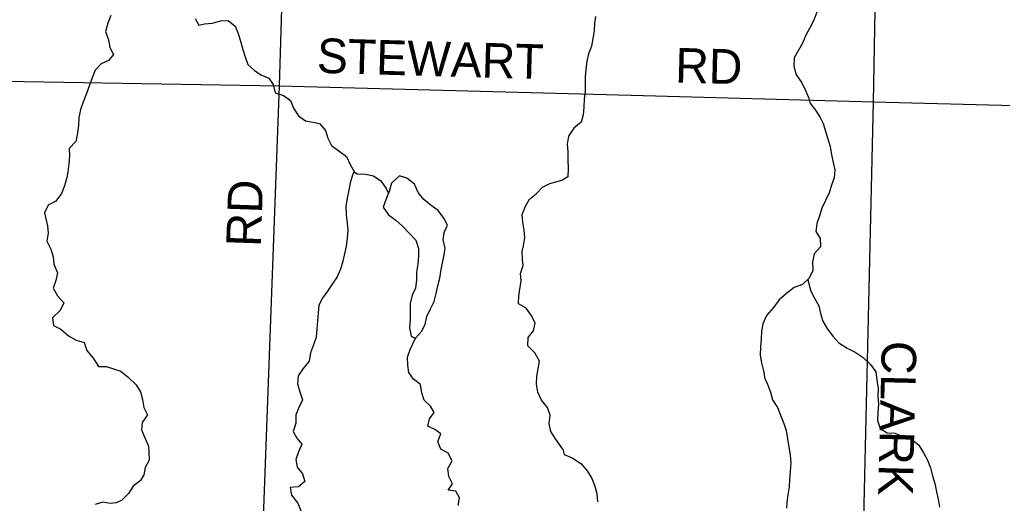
# Model space of a CAD drawing. Extents: x 1857828 to 2277390, y 930619 to 1324581.
# Drawn here: x 2032758 to 2041263, y 1120462 to 1124647 of the extents above; entities that cross this region are included whole.
import ezdxf

# ---------------------------------------------------------------- set-up
doc = ezdxf.new("R2010")
doc.units = 0
for name, color, linetype in [('GM_X_Minor_Lake', 7, 'Continuous'), ('GM_X_Minor_River', 7, 'Continuous'), ('GM_X_Township_Road', 7, 'Continuous'), ('GM_X_Township_Road_Text', 7, 'Continuous')]:
    doc.layers.add(name, color=color, linetype=linetype)

msp = doc.modelspace()

# ---------------------------------------------------------------- linework, layer by layer
at = {"layer": 'GM_X_Minor_Lake'}
for points in [[(2036045.4, 1123296.8), (2035975.1, 1123232.5), (2035957, 1123160.2), (2035928.9, 1123097.9), (2035904.8, 1123025.6), (2035951.1, 1122959.4), (2036013.5, 1122913.3), (2036069.8, 1122859.1), (2036130.1, 1122799), (2036186.4, 1122740.8), (2036210.6, 1122668.5), (2036210.6, 1122600.3), (2036204.6, 1122532), (2036192.6, 1122463.8), (2036192.7, 1122395.5), (2036184.7, 1122325.2), (2036154.5, 1122263), (2036138.5, 1122192.7), (2036138.5, 1122124.5), (2036136.6, 1122052.2), (2036132.6, 1121979.9), (2036146.7, 1121907.7)], [(2036045.4, 1123296.8), (2035975.1, 1123232.5), (2035957, 1123160.2), (2035928.9, 1123097.9), (2035904.8, 1123025.6), (2035951.1, 1122959.4), (2036013.5, 1122913.3), (2036069.8, 1122859.1), (2036130.1, 1122799), (2036186.4, 1122740.8), (2036210.6, 1122668.5), (2036210.6, 1122600.3), (2036204.6, 1122532), (2036192.6, 1122463.8), (2036192.7, 1122395.5), (2036184.7, 1122325.2), (2036154.5, 1122263), (2036138.5, 1122192.7), (2036138.5, 1122124.5), (2036136.6, 1122052.2), (2036132.6, 1121979.9), (2036146.7, 1121907.7)], [(2036146.7, 1121907.7), (2036184.9, 1121891.6), (2036235.1, 1121947.9), (2036267.2, 1122010.1), (2036281.3, 1122078.4), (2036313.4, 1122146.7), (2036345.5, 1122208.9), (2036363.6, 1122277.2), (2036375.6, 1122345.4), (2036393.7, 1122409.7), (2036405.7, 1122486), (2036417.7, 1122542.2), (2036431.8, 1122610.5), (2036439.8, 1122670.7), (2036423.6, 1122741), (2036431.7, 1122805.2), (2036459.8, 1122869.5), (2036429.6, 1122929.7), (2036379.3, 1122995.9), (2036318.9, 1123038), (2036254.6, 1123092.2), (2036206.3, 1123152.3), (2036174.1, 1123222.6), (2036109.8, 1123274.7), (2036045.4, 1123296.8)], [(2036147.7, 1121907.2), (2036184.9, 1121891.6), (2036235.1, 1121947.9), (2036267.2, 1122010.1), (2036281.3, 1122078.4), (2036313.4, 1122146.7), (2036345.5, 1122208.9), (2036363.6, 1122277.2), (2036375.6, 1122345.4), (2036393.7, 1122409.7), (2036405.7, 1122486), (2036417.7, 1122542.2), (2036431.8, 1122610.5), (2036439.8, 1122670.7), (2036423.6, 1122741), (2036431.7, 1122805.2), (2036459.8, 1122869.5), (2036429.6, 1122929.7), (2036379.3, 1122995.9), (2036318.9, 1123038), (2036254.6, 1123092.2), (2036206.3, 1123152.3), (2036174.1, 1123222.6), (2036109.8, 1123274.7), (2036045.4, 1123296.8)]]:
    msp.add_lwpolyline(points, dxfattribs=at)
at = {"layer": 'GM_X_Minor_River'}
for points in [[(2039656, 1124711.2), (2039630.4, 1124642.7), (2039596.7, 1124576.2), (2039563.1, 1124511.7), (2039531.5, 1124445.2), (2039495.8, 1124378.6), (2039460.2, 1124316.1), (2039456.7, 1124247.8), (2039475.3, 1124175.6), (2039528.1, 1124101.7), (2039558.7, 1124035.6), (2039585.3, 1123973.5)], [(2033545.8, 1124682.2), (2033519.7, 1124615.9), (2033501.7, 1124543.6), (2033527.8, 1124473.4), (2033537.9, 1124405.1), (2033570.1, 1124346.9), (2033525.9, 1124294.7), (2033463.6, 1124264.5), (2033411.4, 1124210.3), (2033385.3, 1124144), (2033361.2, 1124079.8), (2033337.1, 1124007.5), (2033309, 1123941.2), (2033284.9, 1123868.9), (2033268.9, 1123796.6), (2033266.9, 1123732.4), (2033256.9, 1123664.1), (2033244.9, 1123591.8), (2033186.6, 1123533.6), (2033188.7, 1123465.3), (2033182.7, 1123399.1), (2033174.6, 1123330.8), (2033166.6, 1123280.6), (2033146.6, 1123208.3), (2033118.5, 1123142.1), (2033070.3, 1123075.8), (2033003.9, 1123041.6), (2032971.8, 1122975.3), (2032983.9, 1122925.1), (2033000, 1122862.9), (2033004.1, 1122798.7), (2032994.1, 1122730.4), (2033026.3, 1122660.2), (2033048.4, 1122596), (2033052.5, 1122531.7), (2033084.7, 1122457.5), (2033070.6, 1122391.2), (2033048.6, 1122324.9), (2033084.8, 1122256.7), (2033141.1, 1122196.5), (2033109, 1122130.3), (2033042.7, 1122068), (2033050.7, 1121999.7), (2033115.1, 1121969.7), (2033179.5, 1121911.5), (2033245.8, 1121873.4), (2033316.2, 1121853.4), (2033340.3, 1121785.1), (2033394.7, 1121718.9), (2033438.9, 1121646.7), (2033507.3, 1121646.8), (2033569.6, 1121626.7), (2033634, 1121604.7), (2033698.3, 1121550.5), (2033764.7, 1121488.4), (2033802.9, 1121426.2), (2033821, 1121359.9), (2033831.1, 1121291.7), (2033865.3, 1121229.5), (2033819.1, 1121163.2), (2033813.1, 1121097), (2033845.3, 1121024.7), (2033871.5, 1120956.5), (2033875.6, 1120906.3), (2033879.6, 1120836.1), (2033843.5, 1120773.8), (2033831.4, 1120709.5), (2033803.3, 1120659.3), (2033741, 1120611.1), (2033700.9, 1120548.9), (2033642.6, 1120488.6), (2033592.4, 1120466.5), (2033540.1, 1120460.4), (2033477.8, 1120472.4), (2033411.4, 1120452.3)], [(2034277.6, 1124656.6), (2034307.8, 1124600.4), (2034358, 1124612.5), (2034426.4, 1124616.6), (2034494.7, 1124636.7), (2034563.1, 1124638.8), (2034623.4, 1124590.6), (2034647.6, 1124526.4), (2034669.7, 1124460.1), (2034687.9, 1124387.9), (2034710, 1124325.7), (2034732.2, 1124259.4), (2034788.5, 1124209.3), (2034844.8, 1124169.2), (2034913.1, 1124141.1), (2034951.4, 1124084.9), (2034969.5, 1124012.7), (2035039.9, 1123990.6), (2035102.2, 1123946.5), (2035128.4, 1123882.3), (2035170.6, 1123814.1), (2035231, 1123772), (2035281.2, 1123764), (2035353.6, 1123750), (2035403.9, 1123687.8), (2035426.1, 1123621.5), (2035456.2, 1123559.3), (2035520.6, 1123511.2), (2035585, 1123463.1), (2035619.2, 1123394.8), (2035655.4, 1123328.6)], [(2037742.1, 1124675.9), (2037732.5, 1124615.6), (2037729, 1124551.3), (2037719.5, 1124482.9), (2037708, 1124418.6), (2037680.3, 1124352.1), (2037666.8, 1124287.7), (2037657.3, 1124215.3), (2037651.7, 1124153), (2037652.2, 1124088.8), (2037650.7, 1124024.4), (2037643.2, 1123958.1), (2037639.7, 1123889.8), (2037634.2, 1123823.5), (2037616.6, 1123759.1), (2037554.8, 1123708.4), (2037509.1, 1123639.8), (2037497.6, 1123571.4), (2037502.1, 1123503.2), (2037502.7, 1123430.9), (2037505.2, 1123358.6), (2037501.8, 1123286.2), (2037450.9, 1123256.7)], [(2039585.3, 1123973.5), (2039597.7, 1123927.4), (2039646.4, 1123865.4), (2039687.1, 1123799.4), (2039711.6, 1123749.4), (2039732.2, 1123681.2), (2039752.8, 1123617.1), (2039773.4, 1123549), (2039784, 1123476.7), (2039798.5, 1123410.5), (2039813.1, 1123348.4), (2039805.6, 1123280), (2039784, 1123215.6), (2039764.4, 1123149.2), (2039730.8, 1123082.6), (2039701.1, 1123016.2), (2039679.6, 1122949.7), (2039656, 1122883.3), (2039648.5, 1122814.9), (2039685.1, 1122754.9), (2039687.6, 1122682.6), (2039633.9, 1122622), (2039620.4, 1122549.6), (2039622.9, 1122477.3), (2039591.3, 1122410.8), (2039531.5, 1122356.2), (2039461.4, 1122329.6), (2039395.5, 1122276.9), (2039331.6, 1122224.2), (2039282, 1122157.6), (2039222.2, 1122086.9), (2039188.6, 1122016.3), (2039179.1, 1121952), (2039175.6, 1121883.7), (2039168.1, 1121817.4), (2039166.6, 1121745.1), (2039179.2, 1121676.8), (2039195.8, 1121608.7), (2039206.3, 1121542.4), (2039228.8, 1121492.4), (2039255.5, 1121424.3), (2039274, 1121358.1), (2039316.7, 1121292.1), (2039343.4, 1121224), (2039370, 1121153.9), (2039390.6, 1121091.8), (2039403.2, 1121019.6), (2039413.8, 1120949.4), (2039426.3, 1120883.2), (2039432.9, 1120808.9), (2039425.4, 1120740.6), (2039420, 1120668.2), (2039416.4, 1120603.9), (2039404.9, 1120535.6), (2039397.4, 1120471.2), (2039393.7, 1120421)], [(2035652.3, 1123334.2), (2035637.3, 1123302.5), (2035619.3, 1123236.2), (2035607.2, 1123172), (2035591.2, 1123103.7), (2035581.2, 1123031.4), (2035583.2, 1122959.2), (2035591.3, 1122886.9), (2035597.4, 1122824.7), (2035593.4, 1122754.4), (2035583.4, 1122686.1), (2035555.3, 1122557.6), (2035533.2, 1122489.4), (2035505.1, 1122421.1), (2035460.9, 1122358.8), (2035422.8, 1122298.6), (2035376.5, 1122234.3), (2035346.4, 1122174.1), (2035342.4, 1122109.8), (2035334.4, 1122041.6), (2035328.4, 1121971.3), (2035324.5, 1121899), (2035300.4, 1121832.8), (2035274.3, 1121764.5), (2035264.3, 1121692.2), (2035212, 1121627.9), (2035167.8, 1121565.7), (2035161.8, 1121495.4), (2035182, 1121427.2), (2035206.1, 1121358.9), (2035174, 1121292.7), (2035147.9, 1121228.4), (2035148, 1121156.1), (2035125.9, 1121083.9), (2035156.1, 1121025.7), (2035200.3, 1120973.5), (2035170.2, 1120907.2), (2035148.1, 1120841), (2035158.2, 1120774.8), (2035206.5, 1120716.6), (2035226.6, 1120650.3), (2035170.4, 1120606.1), (2035098, 1120598.1), (2035110.1, 1120533.8), (2035164.4, 1120463.6), (2035194.6, 1120391.4)], [(2035655.4, 1123328.6), (2035677.5, 1123314.6), (2035749.9, 1123310.6), (2035820.2, 1123294.6), (2035882.6, 1123252.5), (2035928.9, 1123186.3), (2035949.1, 1123144.3)], [(2037457.6, 1120931.6), (2037395.6, 1121019.3), (2037355.3, 1121083.5), (2037339.2, 1121153.7), (2037349.2, 1121226), (2037325.1, 1121292.2), (2037274.8, 1121356.4), (2037242.6, 1121424.7), (2037230.5, 1121492.9), (2037234.5, 1121563.2), (2037246.5, 1121627.4), (2037256.5, 1121693.7), (2037216.2, 1121763.9), (2037155.9, 1121824.1), (2037157.9, 1121896.3), (2037206.1, 1121954.6), (2037218.1, 1122024.9), (2037185.9, 1122091.1), (2037141.7, 1122151.3), (2037075.3, 1122189.4), (2037079.3, 1122257.6), (2037099.3, 1122386.1), (2037091.2, 1122452.4), (2037115.3, 1122520.6), (2037109.3, 1122570.8), (2037107.2, 1122641.1), (2037117.2, 1122691.3), (2037129.3, 1122759.6), (2037125.2, 1122825.8), (2037111.1, 1122896.1), (2037107, 1122960.3), (2037135.2, 1123032.6), (2037169.3, 1123092.8), (2037227.6, 1123139.1), (2037281.8, 1123199.3), (2037346.1, 1123229.5), (2037450.9, 1123258.1)], [(2039578.4, 1122399), (2039587.7, 1122360.6), (2039604.2, 1122298.4), (2039636.8, 1122238.4), (2039673.5, 1122170.3), (2039690.1, 1122106.2), (2039708.7, 1122038), (2039749.4, 1121970), (2039798.1, 1121906.1), (2039848.7, 1121850.2), (2039919.4, 1121804.5), (2039987.9, 1121770.8), (2040056.6, 1121723.1), (2040121.3, 1121663.2), (2040168, 1121601.3), (2040176.6, 1121529.1), (2040187.2, 1121456.8), (2040183.7, 1121388.5), (2040190.2, 1121318.2), (2040184.7, 1121251.9), (2040183.3, 1121179.6), (2040203.9, 1121109.5), (2040264.4, 1121073.7), (2040332.7, 1121070.2), (2040403.3, 1121040.5), (2040471.7, 1121022.9), (2040538.4, 1120965.1), (2040579.1, 1120899.1), (2040615.7, 1120837.1), (2040640.3, 1120769), (2040656.9, 1120700.8), (2040677.5, 1120634.7), (2040692.1, 1120562.5), (2040706.7, 1120498.3), (2040717.3, 1120430.1)], [(2036553.6, 1120442.6), (2036565.6, 1120510.8), (2036533.4, 1120569), (2036465, 1120577), (2036505.2, 1120631.2), (2036473, 1120695.4), (2036462.9, 1120763.7), (2036501.1, 1120829.9), (2036464.9, 1120896.1), (2036402.5, 1120932.2), (2036376.3, 1120996.5), (2036402.5, 1121062.7), (2036352.2, 1121100.8), (2036289.8, 1121128.9), (2036303.9, 1121193.1), (2036346.1, 1121249.4), (2036313.9, 1121303.5), (2036257.5, 1121355.7), (2036237.4, 1121419.9), (2036227.3, 1121490.2), (2036165, 1121536.3), (2036124.7, 1121594.5), (2036116.7, 1121658.7), (2036114.6, 1121727), (2036138.7, 1121793.2), (2036184.5, 1121892.4)], [(2037457.6, 1120931.6), (2037470.1, 1120883.7), (2037540.6, 1120856.1), (2037613.2, 1120808.4), (2037670, 1120744.5), (2037708.6, 1120678.5), (2037735.3, 1120612.4), (2037751.8, 1120546.2), (2037758.4, 1120474)]]:
    msp.add_lwpolyline(points, dxfattribs=at)
at = {"layer": 'GM_X_Township_Road'}
for points in [[(2034811.6, 1118785.7), (2035005.7, 1124074.3), (2035183.4, 1129895.5)], [(2040146.2, 1123934.9), (2040178.6, 1125682.4), (2040187.8, 1126180.5), (2040194.4, 1126441.7), (2040194, 1126516), (2040189.3, 1126632.5), (2040186.9, 1126702.7), (2040184.6, 1126757), (2040183.7, 1126921.7), (2040192.2, 1127186.8), (2040204.3, 1127536.4), (2040266.5, 1129791.1)], [(2031941.5, 1124125.8), (2035005.7, 1124074.3), (2038049.6, 1123993.1), (2040146.2, 1123934.9)], [(2040338.6, 1118664), (2040316, 1118758.3), (2040252.4, 1118984.9), (2040137.8, 1119384), (2040105, 1119496.3), (2040082.4, 1119576.5), (2040068.1, 1119630.6), (2040057.7, 1119688.8), (2040055.2, 1119779.2), (2040058.2, 1119961.9), (2040064.1, 1120329.5), (2040146.2, 1123934.9)], [(2040146.2, 1123934.9), (2040146.2, 1123934.9), (2045471.6, 1123799.2)]]:
    msp.add_lwpolyline(points, dxfattribs=at)

# ---------------------------------------------------------------- texts
at = {"layer": 'GM_X_Township_Road_Text'}
for s, rotation, p in [('STEWART', 358.39705, (2035327.3, 1124187.3)), ('RD', 358.51937, (2038429, 1124103.6)), ('RD', 88.02428, (2034844.6, 1122678.5)), ('CLARK', 268.57804, (2040220.4, 1121870.8))]:
    msp.add_text(s, height=300, rotation=rotation, dxfattribs=at).set_placement(p)

doc.saveas('drawing.dxf')
